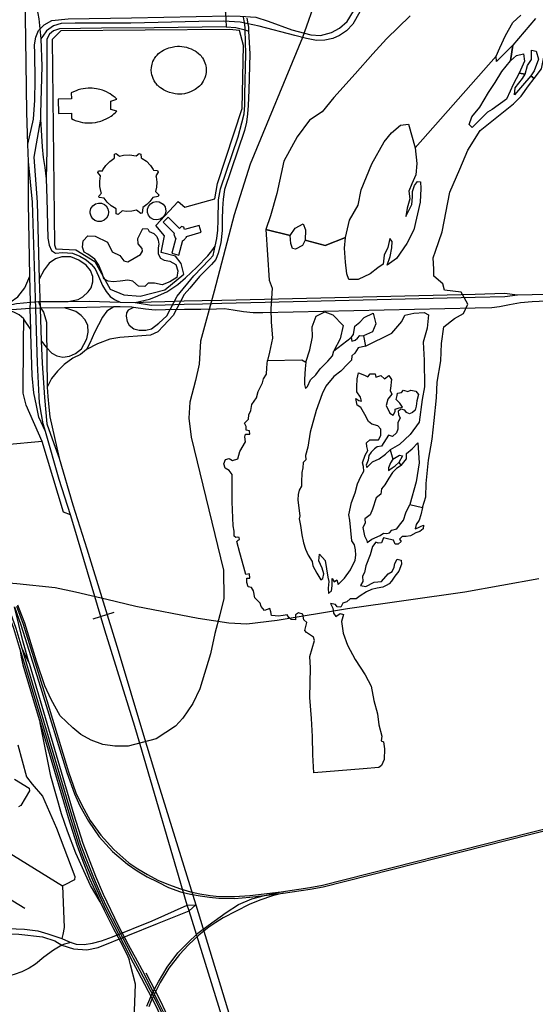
# Model space of a CAD drawing. Header units: millimetres. Extents: x 664923 to 767831, y 3118803 to 3207600.
# Tile 266 of 422: x 719609 to 721042, y 3166912 to 3169649. Entities that reach past the tile are written whole.
import ezdxf

# ---------------------------------------------------------------- set-up
doc = ezdxf.new("R2010")
doc.units = ezdxf.units.MM
for name, color, linetype in [('buildings', 5, 'Continuous'), ('parks', 8, 'Continuous'), ('railways', 4, 'Continuous'), ('roads_2', 2, 'Continuous'), ('roads_3', 3, 'Continuous'), ('water', 7, 'Continuous')]:
    doc.layers.add(name, color=color, linetype=linetype)

msp = doc.modelspace()

# ---------------------------------------------------------------- linework, layer by layer
at = {"layer": 'buildings'}
for points in [[(720091.99, 3169565.06), (720096.04, 3169562.74), (720099.04, 3169560.87), (720101.55, 3169559.12), (720104.67, 3169556.67), (720107.05, 3169554.58), (720110.12, 3169551.54), (720112.8, 3169548.5), (720115.25, 3169545.31), (720116.9, 3169542.9), (720119.44, 3169538.64), (720121.74, 3169533.96), (720123.46, 3169529.61), (720124.93, 3169524.83), (720125.84, 3169520.93), (720126.62, 3169515.84), (720126.99, 3169508.48), (720126.66, 3169502.6), (720126.06, 3169498.27), (720124.93, 3169493.13), (720123.21, 3169487.65), (720119.11, 3169478.72), (720116.05, 3169473.8), (720112.73, 3169469.4), (720108.46, 3169464.73), (720104.73, 3169461.34), (720100.18, 3169457.87), (720096.85, 3169455.71), (720091.06, 3169452.62), (720083.92, 3169448.88), (720075.83, 3169445.98), (720066.66, 3169443.71), (720059.83, 3169442.71), (720054.22, 3169442.39), (720047.56, 3169442.53), (720041.07, 3169443.18), (720033.23, 3169444.66), (720024.96, 3169447.09), (720016.24, 3169450.32), (720008.12, 3169454.63), (720004.41, 3169456.75), (720000.31, 3169459.49), (719997.7, 3169461.5), (719995.31, 3169463.54), (719992.42, 3169466.32), (719991.15, 3169467.65), (719987.78, 3169471.64), (719985.99, 3169474.05), (719984.04, 3169477), (719982.6, 3169479.43), (719979.48, 3169485.85), (719977.48, 3169491.34), (719976.17, 3169496.24), (719975.2, 3169501.78), (719974.68, 3169509.33), (719975.04, 3169516.38), (719975.69, 3169520.86), (719976.75, 3169525.64), (719977.76, 3169529.07), (719979.13, 3169532.82), (719981.32, 3169537.67), (719983.49, 3169541.62), (719986.88, 3169546.7), (719990.44, 3169551.08), (719994.83, 3169555.54), (719998.02, 3169558.29), (720003.59, 3169562.27), (720008.41, 3169565.05), (720013.88, 3169567.54), (720023.54, 3169571.1), (720032.24, 3169573.42), (720040.33, 3169574.88), (720047.11, 3169575.64), (720053.04, 3169575.74), (720059.65, 3169575.25), (720066.06, 3169574.17), (720072.75, 3169572.56), (720079.31, 3169570.53), (720085.66, 3169568.04), (720091.99, 3169565.06)], [(719878.82, 3169428.61), (719874.4, 3169432.68), (719868.85, 3169437.21), (719865.05, 3169439.98), (719860.03, 3169443.27), (719856.18, 3169445.52), (719850.52, 3169448.47), (719843.59, 3169451.52), (719838.89, 3169453.27), (719831.77, 3169455.45), (719826.68, 3169456.69), (719822.01, 3169457.6), (719815.84, 3169458.47), (719810.4, 3169458.94), (719803.46, 3169459.13), (719799.15, 3169459.03), (719791.86, 3169458.46), (719785.69, 3169457.59), (719778.58, 3169456.11), (719771.65, 3169454.19), (719765.51, 3169452.05), (719758.15, 3169448.91), (719752.21, 3169445.88), (719752.44, 3169429.11), (719715.83, 3169428.63), (719716.35, 3169388.96), (719752.66, 3169389.45), (719752.7, 3169374.24), (719757.48, 3169371.93), (719763.41, 3169369.46), (719770.05, 3169367.18), (719776.77, 3169365.34), (719783.45, 3169363.97), (719789.74, 3169363.08), (719797.71, 3169362.49), (719804.41, 3169362.46), (719810.44, 3169362.78), (719819.14, 3169363.86), (719826.16, 3169365.25), (719831.06, 3169366.53), (719834.08, 3169367.44), (719838.7, 3169369.01), (719842.86, 3169370.64), (719849.19, 3169373.52), (719852.49, 3169375.23), (719856.52, 3169377.51), (719862.85, 3169381.59), (719866.52, 3169384.26), (719870.57, 3169387.5), (719874.22, 3169390.7), (719878.65, 3169395.1), (719862.07, 3169399.91), (719861.76, 3169423.13), (719878.82, 3169428.61)], [(719886.57, 3169270.45), (719897.37, 3169273.03), (719913.61, 3169274.05), (719932.54, 3169270.99), (719940.6, 3169277.22), (719945.68, 3169275.39), (719946.33, 3169265.21), (719949.51, 3169263.89), (719961.21, 3169255.84), (719972.64, 3169244.18), (719980.12, 3169232.92), (719980.72, 3169231.33), (719991.81, 3169230.25), (719993.99, 3169225.93), (719986.83, 3169215.18), (719987.81, 3169212.6), (719989.7, 3169198.14), (719988.97, 3169184.15), (719986.21, 3169171.9), (719995.3, 3169162.45), (719994.04, 3169158.18), (719978.68, 3169155.02), (719970.88, 3169144.12), (719961.98, 3169135.23), (719950.98, 3169127.49), (719949.25, 3169111.75), (719945.21, 3169110.27), (719933.59, 3169119.74), (719920.9, 3169117), (719905.66, 3169116.44), (719893.38, 3169118.14), (719882.7, 3169107.76), (719877.26, 3169109.71), (719876.66, 3169123.81), (719862.85, 3169132.08), (719851.94, 3169141.92), (719843.25, 3169153.27), (719830.14, 3169154.68), (719829.1, 3169159.21), (719836.36, 3169167.48), (719835.62, 3169169.01), (719831.69, 3169185.83), (719831.33, 3169200.82), (719833.7, 3169215.13), (719826.17, 3169224.8), (719828.33, 3169229.6), (719839.31, 3169229.53), (719840.21, 3169231.86), (719848.17, 3169244.07), (719859.05, 3169255.3), (719870.68, 3169263.48), (719872.45, 3169264.25), (719872.7, 3169275.5), (719877.2, 3169277.49), (719886.57, 3169270.45)], [(719827.47, 3169139.45), (719836.41, 3169138.89), (719844.6, 3169135.32), (719849.16, 3169131.48), (719854.05, 3169124.01), (719856.07, 3169115.34), (719854.71, 3169105.63), (719850.36, 3169097.84), (719843.61, 3169091.99), (719835.25, 3169088.8), (719826.3, 3169088.64), (719817.83, 3169091.54), (719812.4, 3169095.54), (719807.15, 3169102.76), (719804.69, 3169111.32), (719804.64, 3169116.08), (719806.93, 3169124.7), (719812.02, 3169132.01), (719819.33, 3169137.16), (719827.47, 3169139.45)], [(719987.7, 3169143.82), (719996.57, 3169142.85), (720007.67, 3169136.24), (720012.73, 3169128.93), (720015.01, 3169117.07), (720013.04, 3169108.41), (720007.08, 3169099.83), (719999.65, 3169094.91), (719989.94, 3169092.76), (719981.12, 3169094.11), (719972.53, 3169099), (719966.9, 3169105.89), (719964.07, 3169113.73), (719964.02, 3169122.61), (719966.7, 3169130.37), (719972.2, 3169137.34), (719979.78, 3169142.03), (719987.7, 3169143.82)], [(720072.31, 3169046.42), (720113.17, 3169058.35), (720107.45, 3169077.71), (720066.59, 3169065.78), (720064.65, 3169072.36), (720058.08, 3169074.08), (720053.22, 3169069.14), (720021.02, 3169100.83), (720007.2, 3169086.92), (720039.44, 3169055.19), (720037.29, 3169053), (720040.6, 3169042.54), (720042.97, 3169041.89), (720031.33, 3169000.58), (720050.76, 3168995.17), (720062.4, 3169036.5), (720064.4, 3169035.94), (720072.85, 3169044.55), (720072.31, 3169046.42)]]:
    msp.add_lwpolyline(points, close=True, dxfattribs=at)
msp.add_lwpolyline([(719594.84, 3167537.82), (719635.23, 3167513.54), (719636.01, 3167505.4), (719612.34, 3167465.25), (719605.8, 3167461.57)], dxfattribs=at)
at = {"layer": 'parks'}
for points in [[(719723.22, 3169618.79), (719699.09, 3169594.41), (719705.46, 3169023.07), (719708.94, 3169012.26), (719764.73, 3169010.05), (719817.27, 3168977.32), (719860.27, 3168899.84), (719898.27, 3168884.78), (719943.71, 3168880.74), (720012.25, 3168898.34), (720064.94, 3168941.64), (720057.89, 3168971.65), (720041.76, 3168992.41), (720001.64, 3169002.6), (720011.68, 3169048.82), (719987.03, 3169077.55), (720049.51, 3169143.95), (720067.58, 3169127.85), (720151.22, 3169151.46), (720158.63, 3169193.64), (720226.85, 3169402.09), (720230.65, 3169577.24), (720219.48, 3169619.44), (720191.82, 3169622.45), (719723.22, 3169618.79)], [(720091.99, 3169565.06), (720096.04, 3169562.74), (720099.04, 3169560.87), (720101.55, 3169559.12), (720104.67, 3169556.67), (720107.05, 3169554.58), (720110.12, 3169551.54), (720112.8, 3169548.5), (720115.25, 3169545.31), (720116.9, 3169542.9), (720119.44, 3169538.64), (720121.74, 3169533.96), (720123.46, 3169529.61), (720124.93, 3169524.83), (720125.84, 3169520.93), (720126.62, 3169515.84), (720126.99, 3169508.48), (720126.66, 3169502.6), (720126.06, 3169498.27), (720124.93, 3169493.13), (720123.21, 3169487.65), (720119.11, 3169478.72), (720116.05, 3169473.8), (720112.73, 3169469.4), (720108.46, 3169464.73), (720104.73, 3169461.34), (720100.18, 3169457.87), (720096.85, 3169455.71), (720091.06, 3169452.62), (720083.92, 3169448.88), (720075.83, 3169445.98), (720066.66, 3169443.71), (720059.83, 3169442.71), (720054.22, 3169442.39), (720047.56, 3169442.53), (720041.07, 3169443.18), (720033.23, 3169444.66), (720024.96, 3169447.09), (720016.24, 3169450.32), (720008.12, 3169454.63), (720004.41, 3169456.75), (720000.31, 3169459.49), (719997.7, 3169461.5), (719995.31, 3169463.54), (719992.42, 3169466.32), (719991.15, 3169467.65), (719987.78, 3169471.64), (719985.99, 3169474.05), (719984.04, 3169477), (719982.6, 3169479.43), (719979.48, 3169485.85), (719977.48, 3169491.34), (719976.17, 3169496.24), (719975.2, 3169501.78), (719974.68, 3169509.33), (719975.04, 3169516.38), (719975.69, 3169520.86), (719976.75, 3169525.64), (719977.76, 3169529.07), (719979.13, 3169532.82), (719981.32, 3169537.67), (719983.49, 3169541.62), (719986.88, 3169546.7), (719990.44, 3169551.08), (719994.83, 3169555.54), (719998.02, 3169558.29), (720003.59, 3169562.27), (720008.41, 3169565.05), (720013.88, 3169567.54), (720023.54, 3169571.1), (720032.24, 3169573.42), (720040.33, 3169574.88), (720047.11, 3169575.64), (720053.04, 3169575.74), (720059.65, 3169575.25), (720066.06, 3169574.17), (720072.75, 3169572.56), (720079.31, 3169570.53), (720085.66, 3169568.04), (720091.99, 3169565.06)], [(719878.82, 3169428.61), (719874.4, 3169432.68), (719868.85, 3169437.21), (719865.05, 3169439.98), (719860.03, 3169443.27), (719856.18, 3169445.52), (719850.52, 3169448.47), (719843.59, 3169451.52), (719838.89, 3169453.27), (719831.77, 3169455.45), (719826.68, 3169456.69), (719822.01, 3169457.6), (719815.84, 3169458.47), (719810.4, 3169458.94), (719803.46, 3169459.13), (719799.15, 3169459.03), (719791.86, 3169458.46), (719785.69, 3169457.59), (719778.58, 3169456.11), (719771.65, 3169454.19), (719765.51, 3169452.05), (719758.15, 3169448.91), (719752.21, 3169445.88), (719752.44, 3169429.11), (719715.83, 3169428.63), (719716.35, 3169388.96), (719752.66, 3169389.45), (719752.7, 3169374.24), (719757.48, 3169371.93), (719763.41, 3169369.46), (719770.05, 3169367.18), (719776.77, 3169365.34), (719783.45, 3169363.97), (719789.74, 3169363.08), (719797.71, 3169362.49), (719804.41, 3169362.46), (719810.44, 3169362.78), (719819.14, 3169363.86), (719826.16, 3169365.25), (719831.06, 3169366.53), (719834.08, 3169367.44), (719838.7, 3169369.01), (719842.86, 3169370.64), (719849.19, 3169373.52), (719852.49, 3169375.23), (719856.52, 3169377.51), (719862.85, 3169381.59), (719866.52, 3169384.26), (719870.57, 3169387.5), (719874.22, 3169390.7), (719878.65, 3169395.1), (719862.07, 3169399.91), (719861.76, 3169423.13), (719878.82, 3169428.61)], [(719886.57, 3169270.45), (719897.37, 3169273.03), (719913.61, 3169274.05), (719932.54, 3169270.99), (719940.6, 3169277.22), (719945.68, 3169275.39), (719946.33, 3169265.21), (719949.51, 3169263.89), (719961.21, 3169255.84), (719972.64, 3169244.18), (719980.12, 3169232.92), (719980.72, 3169231.33), (719991.81, 3169230.25), (719993.99, 3169225.93), (719986.83, 3169215.18), (719987.81, 3169212.6), (719989.7, 3169198.14), (719988.97, 3169184.15), (719986.21, 3169171.9), (719995.3, 3169162.45), (719994.04, 3169158.18), (719978.68, 3169155.02), (719970.88, 3169144.12), (719961.98, 3169135.23), (719950.98, 3169127.49), (719949.25, 3169111.75), (719945.21, 3169110.27), (719933.59, 3169119.74), (719920.9, 3169117), (719905.66, 3169116.44), (719893.38, 3169118.14), (719882.7, 3169107.76), (719877.26, 3169109.71), (719876.66, 3169123.81), (719862.85, 3169132.08), (719851.94, 3169141.92), (719843.25, 3169153.27), (719830.14, 3169154.68), (719829.1, 3169159.21), (719836.36, 3169167.48), (719835.62, 3169169.01), (719831.69, 3169185.83), (719831.33, 3169200.82), (719833.7, 3169215.13), (719826.17, 3169224.8), (719828.33, 3169229.6), (719839.31, 3169229.53), (719840.21, 3169231.86), (719848.17, 3169244.07), (719859.05, 3169255.3), (719870.68, 3169263.48), (719872.45, 3169264.25), (719872.7, 3169275.5), (719877.2, 3169277.49), (719886.57, 3169270.45)]]:
    msp.add_lwpolyline(points, close=True, dxfattribs=at)
at = {"layer": 'railways'}
for points in [[(720489.35, 3170097.57), (720443.78, 3169771.55), (720434.18, 3169714.17), (720394.45, 3169599.86), (720249.18, 3169247.77), (720205.24, 3169107.1), (720148.99, 3168895.07), (720111.46, 3168755.31), (720107.83, 3168692.11), (720097.44, 3168646.37), (720081.71, 3168586.14), (720078.54, 3168541.32), (720085.15, 3168488.7), (720174.86, 3168118.77), (720176.34, 3168040.48), (720164.62, 3167995.05), (720151.23, 3167943.13)], [(721027.57, 3167389.99), (721586.85, 3167530.04), (721668.15, 3167552), (721802.08, 3167586.2), (721946.36, 3167631.53), (722020.72, 3167660.53), (722094.29, 3167692.51), (722180.9, 3167735.54), (722291.71, 3167801.03), (722387.45, 3167865.93), (722475.47, 3167934.93), (722645.88, 3168089.66), (723213.47, 3168610.3), (723561.67, 3168932.26), (723835.26, 3169187), (724164.19, 3169488.11)], [(721029.02, 3167385.09), (721669.47, 3167546.08), (721803.49, 3167580.57), (721947.92, 3167626.28), (722023.13, 3167655.05), (722096.91, 3167687.02), (722183.28, 3167731.29), (722294.22, 3167796.63), (722389.99, 3167862.06), (722478.66, 3167931.58), (722649.73, 3168085.95), (723216.02, 3168607.72), (723836.76, 3169183.46), (724166.5, 3169485.97)], [(719609.74, 3167901.41), (719593.01, 3167956.99), (719573.12, 3168011.26), (719547.41, 3168072.94), (719521.05, 3168126.99), (719472.09, 3168211.88), (719425.01, 3168280.98), (719377.07, 3168340.6), (719326.87, 3168398.07), (719290.9, 3168433.66), (719254.53, 3168469.25), (719192.17, 3168520.77), (719137.14, 3168556.68), (719098.29, 3168580.75)], [(719101.04, 3168585.1), (719139.99, 3168560.93), (719194.9, 3168524.6), (719259.08, 3168472.2), (719294.76, 3168437.08), (719331.64, 3168400.65), (719381.86, 3168345.65), (719429.33, 3168283.32), (719475.63, 3168215.08), (719526.1, 3168129.09), (719553.11, 3168074.89), (719578.77, 3168012.63), (719598.39, 3167958.27), (719614.62, 3167902.42), (719624.67, 3167880.44), (719635.17, 3167860.84), (719759.41, 3167439.03), (719784.14, 3167360.59), (719799.24, 3167321.25), (719819.71, 3167268.68), (719840.92, 3167218.9), (719882.95, 3167131.81)], [(718778.34, 3168548.8), (718928.51, 3168529.22), (718965.1, 3168525.26), (718999.25, 3168515.03), (719045.75, 3168498.15), (719112.73, 3168452.42), (719237.9, 3168325.3), (719345.99, 3168214.56), (719416.55, 3168145.92), (719472.81, 3168112.53), (719518.21, 3168094.88), (719557.88, 3168086.11), (719600.68, 3168081.79), (719707.76, 3168071.31), (719764, 3168059.29), (719851.19, 3168038.27), (719931.68, 3168019.45), (720104.85, 3167985.42), (720190.11, 3167972.45), (720239.83, 3167970.31), (720324.38, 3167979.86), (720519.63, 3168012.53), (720845.39, 3168059.16), (721051.43, 3168095.62)], [(719594.11, 3168017.72), (719612.25, 3167967.26), (719666.52, 3167793.88), (719740.09, 3167556.86), (719760.88, 3167497.11), (719776.37, 3167463.76), (719799.96, 3167421.49), (719829.96, 3167378.32), (719866.94, 3167337.63), (719908.15, 3167302.02), (719935.4, 3167283.64), (719962.88, 3167267.22), (719991.43, 3167252.92), (720022.1, 3167236.82)], [(719635.17, 3167860.84), (719617.22, 3167923.1), (719594.11, 3168017.72)], [(719599.61, 3168019.04), (719618.31, 3167968.77), (719684.3, 3167756.63), (719744.62, 3167558.61), (719764.91, 3167499.82), (719781.9, 3167465.95), (719804.44, 3167423.5), (719834.66, 3167382.54), (719870.8, 3167342.35), (719912.25, 3167306.06), (719936.91, 3167289.3), (719963.61, 3167273), (719992.39, 3167257.61), (720022.79, 3167245.58)], [(720151.23, 3167943.13), (720139.34, 3167886.47), (720109.03, 3167789.02), (720090.13, 3167748.57), (720062.6, 3167707.49), (720042.1, 3167685.44), (719988.26, 3167650.06), (719910.34, 3167630.26), (719873.13, 3167629.56), (719840.01, 3167635.05), (719807.57, 3167646.28), (719778.97, 3167662.06), (719756.26, 3167680.82), (719721.46, 3167714.53), (719696.44, 3167759.5), (719678.83, 3167798.1), (719656.06, 3167866.4), (719622.99, 3167971.54), (719603.62, 3168021.96)], [(719872.92, 3167128.13), (719848.08, 3167175.87), (719830.32, 3167214.43), (719809.01, 3167263.67), (719787.36, 3167317.91), (719773.2, 3167356.77), (719748.84, 3167434.13), (719622.98, 3167857.33), (719609.74, 3167901.41)], [(719609.74, 3167901.41), (719612.74, 3167877.59), (719617.7, 3167855.97), (719665.59, 3167694.54), (719730.28, 3167476.44), (719743.57, 3167431.67), (719767.48, 3167355.7), (719781.31, 3167317.55), (719803.34, 3167262.41), (719825.64, 3167212.5), (719832.84, 3167196.91), (719843.22, 3167174.43), (719867.9, 3167126.29)], [(719614.62, 3167902.42), (719628.27, 3167858.71), (719754.13, 3167436.58), (719777.91, 3167357.44), (719793.03, 3167318.95), (719813.83, 3167265.36), (719834.83, 3167216.83), (719852.96, 3167177.5), (719877.93, 3167129.97)], [(719832.84, 3167196.91), (719805.79, 3167242.88), (719764.76, 3167332.11), (719741.31, 3167393.53), (719725.52, 3167442.3), (719695.82, 3167546.72), (719680.28, 3167621.1), (719665.59, 3167694.54)], [(720450.41, 3167243.6), (721027.57, 3167389.99)], [(720451.75, 3167238.6), (721029.02, 3167385.09)], [(720022.1, 3167236.82), (720056.19, 3167225.39), (720083.32, 3167218.77), (720110.79, 3167214.35)], [(720022.79, 3167245.58), (720056.17, 3167233.75), (720083.19, 3167225.19), (720109.57, 3167219.89)], [(720109.57, 3167219.89), (720138.29, 3167214.72), (720163.42, 3167212.52), (720205.62, 3167212.28), (720248.41, 3167214.55), (720335.45, 3167225.39), (720414.82, 3167237.35), (720450.41, 3167243.6)], [(720110.79, 3167214.35), (720136.56, 3167210.49), (720162.53, 3167207.38), (720205.92, 3167207), (720248.64, 3167210.21), (720289.18, 3167215.03), (720340.63, 3167220.93), (720415.58, 3167232.29), (720451.75, 3167238.6)], [(720132.52, 3167131.71), (720182.98, 3167168.08), (720217.2, 3167189.74), (720254.34, 3167205.57), (720289.18, 3167215.03), (720335.45, 3167225.39)], [(720340.63, 3167220.93), (720310.94, 3167213.78), (720275.92, 3167202.03), (720246.31, 3167190.08), (720210.51, 3167171.72), (720174.11, 3167152.45), (720153.86, 3167139.78), (720134.82, 3167126.83)], [(719867.9, 3167126.29), (719895.75, 3167073.93)], [(719900.5, 3167075.6), (719872.92, 3167128.13)], [(719877.93, 3167129.97), (719905.26, 3167077.28)], [(719882.95, 3167131.81), (719910.01, 3167078.95)], [(720074.22, 3167081.34), (720103.72, 3167109.76), (720132.52, 3167131.71)], [(720134.82, 3167126.83), (720106.88, 3167104.95), (720077.5, 3167078.11)], [(719895.75, 3167073.93), (719909.72, 3167044.99)], [(719915.08, 3167046.74), (719900.5, 3167075.6)], [(719905.26, 3167077.28), (719920.44, 3167048.48)], [(719910.01, 3167078.95), (719925.81, 3167050.23)], [(719984.34, 3166956.33), (719994.29, 3166974.5), (720018.51, 3167015.84), (720048.6, 3167055.08), (720074.22, 3167081.34)], [(720077.5, 3167078.11), (720052.75, 3167050.79), (720023.19, 3167013.22), (719999.06, 3166973.44), (719987.81, 3166951.13)], [(719909.72, 3167044.99), (719913.13, 3167036.85)], [(719926.56, 3166869.64), (719930.58, 3166968.29), (719917.25, 3167021.72), (719913.13, 3167036.85)], [(719918.64, 3167038.99), (719915.08, 3167046.74)], [(720009.11, 3166862.27), (719984.9, 3166912.63), (719937.68, 3167002.89), (719918.64, 3167038.99)], [(719920.44, 3167048.48), (719924.14, 3167041.13)], [(719924.14, 3167041.13), (719942.83, 3167006.19), (719990.34, 3166916.32), (720014.82, 3166864.52)], [(719925.81, 3167050.23), (719929.64, 3167043.28)], [(719929.64, 3167043.28), (719948.16, 3167009.58), (719993.68, 3166919.67), (720019.24, 3166867.2)], [(719959.81, 3167000.02), (720000.28, 3166920.98), (720024.11, 3166869.61)], [(719970.33, 3166926.96), (719975.91, 3166940.95), (719984.34, 3166956.33)], [(719987.81, 3166951.13), (719979.47, 3166934.56), (719974.34, 3166921.99)], [(719962.38, 3166907.08), (719970.33, 3166926.96)], [(719974.34, 3166921.99), (719967.54, 3166905.31)]]:
    msp.add_lwpolyline(points, dxfattribs=at)
at = {"layer": 'roads_2'}
for points in [[(719434.29, 3171365.62), (719440.95, 3171350.79), (719445.75, 3171338.04), (719495.19, 3171231.56), (719517.79, 3171168.86), (719613.13, 3170878.57), (719630.66, 3170814.24), (719638.27, 3170783.21), (719640.42, 3170754.75), (719641.26, 3170717.33), (719639.16, 3170304.85), (719638.72, 3170246.95), (719640.02, 3170115.77), (719639.8, 3170063.87), (719635.9, 3169936.42), (719655.66, 3169879.83), (719662.49, 3169853.44), (719664.01, 3169827.82), (719655.51, 3169743.69), (719656.73, 3169681.02), (719661.92, 3169651.34), (719667.78, 3169596.53)], [(719631.75, 3169303.76), (719629.23, 3169390.94), (719626.84, 3169528.99), (719621.98, 3169850.31)], [(719651.78, 3169481), (719650.99, 3169556.31), (719650.37, 3169579.82), (719653.36, 3169600.73), (719660.83, 3169619.11), (719676.57, 3169634.8), (719697.97, 3169647.52), (719743.56, 3169651.67), (719919.64, 3169654.62), (720188.69, 3169660.06), (720221.29, 3169658.93), (720264.66, 3169656.33), (720299.5, 3169645.6), (720364.88, 3169621.41), (720417.83, 3169607.4), (720444.66, 3169605.58), (720475.23, 3169613.88), (720497.93, 3169625.57), (720518.63, 3169643.99), (720536.42, 3169673.41), (720554.88, 3169731.35)], [(720572.2, 3169725.52), (720554.17, 3169671.51), (720534.76, 3169637.37), (720517.37, 3169618.26), (720497.13, 3169605.19), (720479.34, 3169596.65), (720456.72, 3169592.37), (720433.8, 3169591.16), (720405.65, 3169596.72), (720373.11, 3169605.45), (720274.14, 3169631.64), (720221.68, 3169642.79), (720175.4, 3169645.24), (720107.13, 3169644.19), (719918.1, 3169639.92)], [(720161.73, 3169684.49), (720172.75, 3169680.08), (720180.87, 3169670.15), (720182.73, 3169629.92), (719982.53, 3169626.96), (719836.2, 3169625.83), (719719.43, 3169623.64), (719703.11, 3169618.7), (719691.53, 3169609.24), (719684.42, 3169594.95), (719684.33, 3169410.43), (719684.72, 3169287.43), (719682.03, 3169207.15)], [(719918.1, 3169639.92), (719763.19, 3169639.36), (719723.71, 3169638.85), (719702.97, 3169632.72), (719683.67, 3169618.7), (719673, 3169603.71), (719667.78, 3169596.53)], [(720182.73, 3169629.92), (720209.46, 3169628), (720235.33, 3169621), (720244.87, 3169617.12)], [(719667.78, 3169596.53), (719670.29, 3169520), (719666.79, 3169388.77), (719666.48, 3169372.78), (719647.99, 3169266.97), (719657.05, 3169142.12)], [(719631.75, 3169303.76), (719647.67, 3169372.73), (719651.04, 3169425.5), (719651.78, 3169481)], [(719644.1, 3169141.99), (719633.42, 3169255.33), (719631.75, 3169303.76)], [(719663.11, 3168602.29), (719658.54, 3168694.79), (719652.66, 3168875.59), (719644.1, 3169141.99)], [(719657.05, 3169142.12), (719663.31, 3168927.98), (719664.82, 3168876.36), (719668.85, 3168756.73), (719670.94, 3168694.41), (719677.51, 3168598.79)], [(720758.1, 3164949.93), (720743.64, 3164995.52), (720691.59, 3165159.57), (720642.42, 3165272.8), (720467.37, 3165844.45), (720457.11, 3165925.48), (720355.63, 3166270.92), (720162.27, 3166906.08), (720079.52, 3167172.52), (720074.19, 3167188.38), (719944.02, 3167634.16), (719929.01, 3167684.51), (719845.76, 3167952.29), (719759.08, 3168242.88), (719749.79, 3168272.67), (719719.01, 3168371.34), (719680.62, 3168504.44), (719674.36, 3168526.11), (719669.51, 3168551.84), (719664, 3168584.34), (719663.11, 3168602.29)], [(719677.51, 3168598.79), (719684.03, 3168525.66), (719704.1, 3168471.28), (719718.62, 3168430.56), (719756.94, 3168301.03), (719795.2, 3168178.59), (719882.7, 3167895.64), (719952.52, 3167660.14), (719990.08, 3167538), (720097.95, 3167188.9), (720205.67, 3166836.14), (720386.69, 3166237.78), (720443.97, 3166053.42), (720465.9, 3165961.84)], [(719604.22, 3167634.08), (719628.3, 3167545.12), (719643.84, 3167523.89), (719672.05, 3167491.05), (719711.05, 3167402.45), (719762.27, 3167267.25), (719761.37, 3167258.08), (719734.57, 3167244.66), (719728.14, 3167241.31), (719732.48, 3167125.68), (719729.05, 3167106.78), (719726.09, 3167095.42)]]:
    msp.add_lwpolyline(points, dxfattribs=at)
at = {"layer": 'roads_3'}
for points in [[(719925.07, 3168849.61), (719910.54, 3168842.35), (719905.42, 3168834.39), (719904.66, 3168825.54), (719907.52, 3168810.21), (719913.53, 3168800.64), (719925.66, 3168790.26), (719940.87, 3168786.76), (719959.3, 3168786.64), (719975.15, 3168790.12), (719995.79, 3168805.33), (720017.8, 3168826.58), (720046.68, 3168881.25), (720093.14, 3168937.67), (720135.95, 3168982.75), (720146.88, 3168993.76), (720152.05, 3169019.8), (720156.84, 3169041.41), (720159.37, 3169064.38), (720159.99, 3169092), (720161.76, 3169148.95), (720166.43, 3169178.74), (720215.56, 3169323.28), (720226.3, 3169362.98), (720232.57, 3169387.36), (720234.21, 3169411.65), (720234.91, 3169441.79), (720236.84, 3169554.29), (720235.33, 3169621), (720235.17, 3169627.94), (720233.14, 3169641.52), (720230.97, 3169655.92)], [(720240.4, 3169653.5), (720242.76, 3169638.09), (720244.24, 3169628.35), (720244.87, 3169617.12), (720248.34, 3169554.15), (720245.62, 3169453.28), (720243.47, 3169411), (720241.81, 3169387.54), (720238.87, 3169364.89), (720233.44, 3169340.95), (720177.97, 3169177.32), (720174.21, 3169150.08), (720172.39, 3169124.2), (720171.64, 3169094.39), (720171.89, 3169063.63), (720167.6, 3169029.18), (720160.24, 3169000.57), (720153.67, 3168982.77), (720141.43, 3168968.79), (720108.83, 3168935.44), (720081.48, 3168902.85), (720066, 3168885.87), (720035.2, 3168827.01), (720008.43, 3168798.04), (719992.95, 3168781.38), (719972.73, 3168772.17), (719959.91, 3168771.27), (719886.96, 3168765.96), (719859.09, 3168761.19), (719825.45, 3168748.12), (719794.6, 3168732.16)], [(719666.48, 3169372.78), (719671.27, 3169295.81), (719674.47, 3169266.38), (719678.42, 3169238.06), (719682.03, 3169207.15), (719684.35, 3169152.55), (719686.86, 3169042.01), (719690.69, 3169022.3), (719697.03, 3169007.35), (719707.98, 3169000.67), (719728.28, 3169001.91), (719755.54, 3169000.71), (719776.47, 3168992.07), (719793.96, 3168982.06), (719807.18, 3168969.41), (719818.22, 3168956.71), (719827.7, 3168936.23), (719838.57, 3168910.18), (719848.82, 3168894.03), (719860.32, 3168880.05), (719872.59, 3168871.67), (719887.71, 3168864.58)], [(719639.41, 3168864.39), (719636.77, 3168936.14), (719633.32, 3169139.58), (719633.42, 3169255.33)], [(719929.88, 3168862.85), (719969.19, 3168872.91), (719985.85, 3168878.79), (720018.16, 3168892.82), (720048.37, 3168913.35), (720069.41, 3168931.76), (720101.11, 3168961.16), (720131.43, 3168993.15), (720142.69, 3169006.46), (720152.05, 3169019.8)], [(719805.77, 3168952.17), (719793.37, 3168967.43), (719773.65, 3168981.25), (719751.42, 3168990.3), (719725.9, 3168989.82), (719708.28, 3168984.33), (719690.77, 3168972.38), (719677.27, 3168954.49), (719663.31, 3168927.98)], [(719743.74, 3168865.72), (719771.82, 3168871.5), (719784.22, 3168879.05), (719799.09, 3168893.1), (719807.97, 3168904.45), (719812.41, 3168920.89), (719812.57, 3168935.51), (719805.77, 3168952.17)], [(719562.11, 3168852.52), (719582.49, 3168863.8), (719603.83, 3168878.84), (719623.53, 3168903.68), (719636.77, 3168936.14)], [(720874.34, 3168886.81), (720956.04, 3168888.75), (720992.44, 3168884.52)], [(720874.5, 3168878.01), (720956.69, 3168880), (720992.44, 3168884.52), (721603.54, 3168898.23), (721734.69, 3168901.17), (721960.51, 3168906.61), (722011.72, 3168907.03)], [(719110.95, 3168802.12), (719129.23, 3168811.54), (719303.99, 3168836.37), (719510.46, 3168847.72), (719562.11, 3168852.52), (719600.51, 3168860.39), (719639.41, 3168864.39), (719661.35, 3168866.32)], [(719661.35, 3168866.32), (719667.55, 3168847.25), (719637.73, 3168846.98), (719600.22, 3168843.93), (719573.82, 3168841.6), (719509.83, 3168835.93), (719465.65, 3168831.55), (719308.48, 3168819.28), (719130.6, 3168793.05), (719112.06, 3168784.88)], [(719680.62, 3168504.44), (719661.76, 3168544.81), (719655.26, 3168577.05), (719648.02, 3168612.37), (719643.31, 3168660.48), (719639.74, 3168777.1), (719640.14, 3168788.09), (719637.73, 3168846.98), (719639.41, 3168864.39)], [(719661.35, 3168866.32), (719743.74, 3168865.72), (719802.26, 3168866.71), (719887.71, 3168864.58), (719929.88, 3168862.85), (719975.55, 3168856.28), (720012.93, 3168857.17)], [(719929.88, 3168862.85), (719974.13, 3168865.4), (720012.5, 3168866.31)], [(720012.5, 3168866.31), (720066.3, 3168867.59)], [(720066.3, 3168867.59), (720116.07, 3168868.77)], [(720116.07, 3168868.77), (720170.21, 3168870.06)], [(720116.57, 3168859.69), (720170.37, 3168860.99)], [(720170.21, 3168870.06), (720289.57, 3168872.9)], [(720170.37, 3168860.99), (720290.75, 3168863.89)], [(720289.57, 3168872.9), (720874.34, 3168886.81)], [(720290.75, 3168863.89), (720874.5, 3168878.01)], [(722023.88, 3168881.84), (721991.96, 3168881.59), (721858.04, 3168886.35), (721735.64, 3168882.98), (721071.98, 3168866.76), (721033.25, 3168865.2), (721000.64, 3168862.38), (720970.02, 3168856.84), (720942.16, 3168851.36), (720920.92, 3168848.82), (720874.8, 3168847.81)], [(719640.14, 3168788.09), (719620.1, 3168817.22), (719620.53, 3168817.5), (719607.03, 3168829.08), (719592.79, 3168835.98), (719573.82, 3168841.6)], [(720013.61, 3168842.67), (719985.26, 3168842.24), (719958.92, 3168844.49), (719925.07, 3168849.61), (719920.41, 3168850.31), (719887.87, 3168851.07), (719870.92, 3168850.82), (719795.5, 3168849.68), (719733.72, 3168848.34), (719667.55, 3168847.25), (719675.47, 3168836.76), (719679.24, 3168824.39), (719683.21, 3168808.79), (719683.12, 3168792.93), (719683.12, 3168792.52), (719683.12, 3168792.93), (719685.7, 3168627.81)], [(719870.92, 3168850.82), (719851.06, 3168839.25), (719838.92, 3168822.16), (719816.89, 3168779.4), (719803.61, 3168749.89), (719794.6, 3168732.16), (719777.55, 3168718.77), (719756.46, 3168708.4), (719732.7, 3168690.94), (719713.53, 3168672.02), (719697.39, 3168652.05), (719685.7, 3168627.81), (719687.32, 3168602.08), (719689.62, 3168571.85), (719692.9, 3168545.74), (719718.62, 3168430.56)], [(719798.03, 3168799.91), (719789.98, 3168815.73), (719779.51, 3168827.37), (719764.65, 3168838.11), (719750.99, 3168843.09), (719733.72, 3168848.34)], [(720012.93, 3168857.17), (720066.34, 3168858.48)], [(720066.42, 3168843.49), (720013.61, 3168842.67)], [(720066.34, 3168858.48), (720116.57, 3168859.69)], [(720112.16, 3168844.2), (720066.42, 3168843.49)], [(720155.54, 3168844.86), (720112.16, 3168844.2)], [(720284.57, 3168834.91), (720257.18, 3168834.31), (720230.83, 3168837.25), (720202.02, 3168841.88), (720177.74, 3168845.21), (720155.54, 3168844.86)], [(720874.8, 3168847.81), (720284.57, 3168834.91)], [(719671.81, 3168476.69), (719570.62, 3168467.72), (719500.15, 3168470.86), (719465.65, 3168831.55)], [(719749.79, 3168272.67), (719730.66, 3168280.25), (719671.81, 3168476.69), (719626.97, 3168577.8), (719619.03, 3168611.38), (719619.92, 3168752.85), (719620.1, 3168817.22)], [(719668.85, 3168756.73), (719682.63, 3168738.8), (719698.45, 3168722.03), (719712.16, 3168714.58), (719728.82, 3168711.59), (719747.61, 3168713.86), (719764.07, 3168721.61), (719780.43, 3168734.59), (719787.41, 3168746.28), (719795.14, 3168762.13), (719798.93, 3168781.2), (719798.03, 3168799.91)], [(719870.93, 3168001.34), (719811.98, 3167983.43)], [(719559.53, 3167428), (719454.34, 3167491.39), (719445.17, 3167496.9), (719335.27, 3167559.42), (719288.94, 3167548.86), (719275.23, 3167526.63), (719267.28, 3167513.75), (719238.18, 3167466.55), (719208.29, 3167418.1), (719177.11, 3167367.55), (719482.44, 3167183.29), (719517.35, 3167243.37), (719572.57, 3167338.38), (719728.14, 3167241.31)], [(719517.35, 3167243.37), (719623.54, 3167179.57)], [(719018.6, 3167129.16), (719037.09, 3167131.07), (719277.72, 3167121.47), (719426.88, 3167114.77), (719606.99, 3167107.03), (719671.94, 3167099.76), (719706.56, 3167088.88), (719726.42, 3167076.46), (719758.23, 3167066.77), (719795.32, 3167064.12), (719826.64, 3167069.92), (719992.25, 3167136.69), (720079.52, 3167172.52), (720097.95, 3167188.9)], [(719018.72, 3167143.94), (719037.21, 3167144.07), (719261.12, 3167135.45), (719599.01, 3167122.43), (719622.3, 3167121.54), (719659.28, 3167116.35), (719687.08, 3167108.7), (719726.09, 3167095.42), (719744.72, 3167086.62), (719751.98, 3167084.25), (719765.95, 3167079.68), (719787.89, 3167079.03), (719811.34, 3167082.25), (719835.83, 3167088.45), (719866.57, 3167099.72), (719976.75, 3167144.42), (720074.19, 3167188.38), (720097.95, 3167188.9)], [(719751.98, 3167084.25), (719733.5, 3167079.69), (719726.42, 3167076.46), (719721.53, 3167074.24), (719702.48, 3167062.92), (719676.45, 3167043.64), (719652.54, 3167024.29), (719635.71, 3167013.1), (719614.91, 3167002.8), (719593.54, 3166995.08), (719567.44, 3166987.81), (719546.03, 3166981.66), (719529.79, 3166979.79), (719508.29, 3166979.39), (719477.75, 3166984.56), (719461.92, 3166988.96), (719440.63, 3167000.54), (719414.32, 3167015.69), (719388.42, 3167035.07), (719357.19, 3167059.05), (719324.19, 3167084.53), (719285.84, 3167114.62), (719277.72, 3167121.47), (719261.12, 3167135.45)]]:
    msp.add_lwpolyline(points, dxfattribs=at)
at = {"layer": 'water'}
for points in [[(720694.1, 3169660.47), (720628.2, 3169595.75), (720590.03, 3169554.63), (720541.37, 3169498.47), (720482.11, 3169433.06), (720449.72, 3169392.87), (720414.52, 3169369.95), (720379.75, 3169323.95), (720342.9, 3169256.48), (720323.05, 3169166.24), (720306, 3169104.09), (720292.63, 3169065.9), (720292.63, 3169065.9), (720360.06, 3169049.87), (720374.59, 3169069.93), (720396.75, 3169081.89), (720402.86, 3169065.51), (720401.74, 3169036.64), (720457.64, 3169021.23), (720514.31, 3169043.71), (720524.99, 3169092.55), (720549.09, 3169133.41), (720557.39, 3169176.43), (720587.52, 3169248.73), (720621.17, 3169309.55), (720642.25, 3169334.68), (720666.71, 3169355.75), (720689.03, 3169358.65), (720707.67, 3169293.04), (720933.23, 3169547.93), (720942.73, 3169571.19), (720958.66, 3169605.29), (720979.53, 3169641.14), (721001.5, 3169662.16)], [(721042.28, 3169653.04), (720979.05, 3169578.47), (720972.43, 3169534.66), (720989.54, 3169549.82), (721008.52, 3169554.3), (721011.4, 3169533.74), (720997.11, 3169500.5), (721013.74, 3169497.51), (721019.9, 3169522.36), (721031.18, 3169539.06), (721030.7, 3169564.61), (721044.01, 3169561.57), (721050.23, 3169539.42), (721038.42, 3169507.05), (721028.74, 3169492.85), (721038.83, 3169485.62), (721059.04, 3169512.38), (721066.62, 3169549.62), (721077.12, 3169607.53), (721093.55, 3169658.95)]]:
    msp.add_lwpolyline(points, dxfattribs=at)
for points in [[(720297.82, 3168702.42), (720393.26, 3168703.92), (720403.99, 3168697.83), (720414.95, 3168731.84), (720422.57, 3168767.44), (720421.21, 3168795.44), (720432.24, 3168825.33), (720456.88, 3168837.34), (720478.6, 3168828.68), (720508.15, 3168799.55), (720498.91, 3168762.28), (720482.13, 3168728.98), (720529.5, 3168766.15), (720536.8, 3168774.54), (720540.51, 3168797.69), (720553.56, 3168808.66), (720565.75, 3168821.25), (720591.21, 3168833.27), (720598.4, 3168803.73), (720588.88, 3168781.3), (720564.22, 3168770.93), (720569.73, 3168742.19), (720642.81, 3168778.19), (720670.36, 3168810.86), (720679.15, 3168828.34), (720703.92, 3168833.76), (720732.89, 3168835.13), (720744.62, 3168828.75), (720741.17, 3168791.59), (720730.31, 3168752.64), (720732.9, 3168703.21), (720733.47, 3168629.03), (720727.51, 3168593.46), (720718.76, 3168530.63), (720693.72, 3168496.35), (720664.4, 3168468.59), (720638.16, 3168454.08), (720645.28, 3168427.84), (720664.13, 3168438.91), (720672.46, 3168436.59), (720662.04, 3168418.26), (720668.82, 3168410.15), (720683.39, 3168428.56), (720683.94, 3168443.4), (720699.45, 3168456.07), (720714.87, 3168472.85), (720719.23, 3168417.69), (720710.29, 3168364.75), (720693.24, 3168301.78), (720728.21, 3168293.37), (720737.59, 3168323.22), (720738.55, 3168360.34), (720744.79, 3168424.76), (720755.29, 3168483.5), (720760.1, 3168535.54), (720767.2, 3168598.33), (720768.86, 3168642.06), (720779.36, 3168700.8), (720780.92, 3168749.47), (720787.51, 3168795.76), (720816.9, 3168818.58), (720842.34, 3168832.25), (720854.27, 3168858.85), (720835.41, 3168892.3), (720788.91, 3168897.2), (720784.42, 3168915.25), (720759.99, 3168936.22), (720759.62, 3168956.01), (720758.19, 3168987.3), (720764.48, 3169005.56), (720782.53, 3169059.5), (720803.65, 3169169.54), (720832.27, 3169233.56), (720854.47, 3169286.75), (720888.25, 3169340.97), (720981.32, 3169415.28), (721002.45, 3169437.12), (721022.63, 3169465.53), (721038.83, 3169485.62), (721028.74, 3169492.85), (721006.05, 3169466.04), (720983.33, 3169440.05), (720985.44, 3169459.88), (721005.67, 3169485.82), (721013.74, 3169497.51), (720997.11, 3169500.5), (720980.31, 3169468.85), (720971.54, 3169450.54), (720961.18, 3169428.09), (720921.94, 3169400.15), (720908.83, 3169392.47), (720884.42, 3169368.1), (720866.54, 3169349.63), (720858.1, 3169357.72), (720865.15, 3169379.28), (720887.85, 3169406.1), (720911.93, 3169446.95), (720929.65, 3169474.49), (720948.95, 3169505.35), (720972.43, 3169534.66), (720979.05, 3169578.47), (720933.51, 3169533.09), (720933.23, 3169547.93), (720707.67, 3169293.04), (720712.63, 3169249.44), (720709.91, 3169218.06), (720698.78, 3169193.12), (720690.06, 3169172.35), (720692.94, 3169151.79), (720685.15, 3169125.25), (720681.44, 3169102.1), (720698.22, 3169135.39), (720700.3, 3169156.87), (720700.02, 3169171.7), (720705.5, 3169188.29), (720714.42, 3169199.18), (720722.71, 3169198.52), (720723.89, 3169180.4), (720721.29, 3169142.42), (720703.68, 3169065.42), (720684.51, 3169027.13), (720655.47, 3168985.36), (720630.13, 3168966.74), (720637.96, 3168990.81), (720642.47, 3169015.63), (720643.8, 3169032.96), (720637.01, 3169041.08), (720631.68, 3169016.24), (720621.32, 3168994.62), (720619.3, 3168969.84), (720603.75, 3168959.66), (720582.51, 3168942.76), (720549.66, 3168927.31), (720523.15, 3168926.81), (720517.86, 3168943.19), (720513.95, 3168975.27), (720511.56, 3169013.98), (720514.31, 3169043.71), (720457.64, 3169021.23), (720401.74, 3169036.64), (720394.57, 3169021.66), (720375.7, 3169011.41), (720367.37, 3169013.73), (720362.13, 3169027.64), (720360.06, 3169049.87), (720292.63, 3169065.9), (720301.91, 3168925.11), (720310.61, 3168903.01), (720306.73, 3168845.23), (720307.4, 3168809.78), (720311.59, 3168763.69), (720303.2, 3168724.79), (720297.82, 3168702.42)], [(719785.34, 3169034.6), (719798.58, 3169048.43), (719818.95, 3169047.23), (719853.35, 3169031.18), (719865.41, 3169004.25), (719887.38, 3168993.96), (719898.15, 3168979.29), (719909.74, 3168976.64), (719944.78, 3168996.87), (719950.5, 3169005.86), (719949.31, 3169013.41), (719938.57, 3169026.53), (719937.39, 3169040.85), (719950.63, 3169068.52), (719964.96, 3169067.99), (719968.35, 3169061.01), (719981.33, 3169054.99), (719990.39, 3169047.08), (719993.61, 3169036.94), (719995.4, 3169025.49), (719993.76, 3169015.28), (719993.81, 3168998.84), (719999.82, 3168986.42), (720010.68, 3168980.63), (720025.67, 3168978.56), (720042.92, 3168968.44), (720048.49, 3168951.59), (720045.18, 3168932.46), (720026.1, 3168920.63), (720004.47, 3168912.66), (719983.81, 3168916.7), (719966.23, 3168916.89), (719956.8, 3168908.1), (719938.95, 3168908.81), (719923.36, 3168922.08), (719909.13, 3168925.72), (719888.45, 3168922.73), (719868.41, 3168920.8), (719854.47, 3168922.1), (719842.54, 3168928.66), (719839.41, 3168941.92), (719828.85, 3168966.76), (719817.89, 3168984.05), (719797.84, 3168997.76), (719787.76, 3169003.06), (719783.57, 3169017.07), (719785.34, 3169034.6)], [(720422.34, 3167656.57), (720419.96, 3167706.99), (720415.29, 3167765.2), (720417.31, 3167847.69), (720415.27, 3167879.65), (720428.03, 3167923.26), (720424.99, 3167933.14), (720406.16, 3167946.3), (720401.05, 3167951.89), (720407.07, 3167974.04), (720398.36, 3167980.98), (720395.92, 3167996.58), (720383.69, 3168000.62), (720375.22, 3167995.48), (720375.49, 3167981.26), (720363.33, 3167981.75), (720356.78, 3167988.02), (720352.37, 3167994.66), (720341.04, 3167992.75), (720326.7, 3167991.71), (720318.45, 3167992.55), (720308.8, 3167993.52), (720306.47, 3168003.42), (720304.16, 3168012.62), (720296.35, 3168009.63), (720289.25, 3168007.36), (720279.74, 3168018.56), (720276.71, 3168027.74), (720262.14, 3168042.4), (720258.93, 3168061.53), (720253.03, 3168071.37), (720243.71, 3168072.62), (720239.91, 3168084.63), (720239.69, 3168096.71), (720248.26, 3168096.87), (720247.32, 3168108.94), (720237.34, 3168107.33), (720231.96, 3168127.84), (720220.49, 3168167.43), (720211.82, 3168198.45), (720215.75, 3168202.9), (720220.12, 3168204.43), (720218.92, 3168209.86), (720214.14, 3168211.24), (720209.4, 3168209.68), (720205.3, 3168213.97), (720205.04, 3168227.81), (720202.2, 3168242.68), (720198.97, 3168308.95), (720199.44, 3168331.17), (720198.89, 3168360.48), (720199.31, 3168385.37), (720191.08, 3168395.88), (720180.23, 3168402.78), (720176.43, 3168415.15), (720180.67, 3168426.78), (720191.34, 3168429.64), (720200.38, 3168423.59), (720214.59, 3168428.31), (720220.45, 3168448.85), (720236.34, 3168475.5), (720234.37, 3168489.67), (720236.5, 3168497.67), (720248.51, 3168497.33), (720247.77, 3168506.41), (720238.58, 3168508.51), (720238.39, 3168518.75), (720233.65, 3168527.75), (720244.3, 3168538.76), (720245.21, 3168551.29), (720250.7, 3168562.77), (720254.38, 3168579.9), (720267.18, 3168598.33), (720271.43, 3168616.04), (720283.54, 3168640.15), (720286.77, 3168651.02), (720295.1, 3168663.69), (720295.9, 3168681.91), (720296.84, 3168692.72), (720297.82, 3168702.42), (720393.26, 3168703.92), (720403.99, 3168697.83), (720402.29, 3168678.79), (720399.97, 3168650.31), (720400.26, 3168634.97), (720402.74, 3168624.21), (720408.92, 3168630.01), (720416.58, 3168648.35), (720431.76, 3168661.72), (720443.45, 3168678.43), (720464.76, 3168699.87), (720478.2, 3168714.91), (720482.13, 3168728.98), (720529.5, 3168766.15), (720531.73, 3168755.73), (720541.4, 3168758.18), (720547.57, 3168764.55), (720553.73, 3168771.5), (720564.22, 3168770.93), (720569.73, 3168742.19), (720549.23, 3168737.29), (720539.8, 3168722.33), (720531.36, 3168714.78), (720531.01, 3168703.39), (720519.79, 3168691.81), (720501.29, 3168672.7), (720482.14, 3168657.55), (720459.2, 3168630.96), (720449.32, 3168609.16), (720433.04, 3168563.37), (720416.47, 3168502.77), (720409.82, 3168461.14), (720403.4, 3168437.7), (720404.19, 3168426.34), (720396.33, 3168418.8), (720396.04, 3168403.43), (720392.86, 3168390.87), (720392.24, 3168362.98), (720391.85, 3168352.74), (720385.2, 3168341.82), (720382.57, 3168329.82), (720381.72, 3168314.46), (720384.45, 3168291.19), (720387.7, 3168270.21), (720385, 3168261.62), (720388.78, 3168242.93), (720392.69, 3168217.42), (720397.68, 3168195.33), (720402.59, 3168177.79), (720410.91, 3168160.88), (720421.53, 3168143.46), (720423.47, 3168131.55), (720434.72, 3168110.72), (720445.92, 3168092.74), (720451.58, 3168095.68), (720453.63, 3168108.8), (720449.31, 3168125.22), (720439.8, 3168144.94), (720442.3, 3168163.76), (720457.49, 3168146.41), (720465.23, 3168099.36), (720468.3, 3168088.04), (720465.8, 3168069.23), (720467.23, 3168053.9), (720475.09, 3168061.45), (720477.11, 3168075.7), (720476.73, 3168096.16), (720482.61, 3168087.18), (720490.51, 3168092.44), (720493.61, 3168079.42), (720511, 3168097.38), (720527.72, 3168120.44), (720541.51, 3168146.86), (720542.95, 3168161.1), (720541.53, 3168175.87), (720539.55, 3168190.04), (720531.92, 3168200.71), (720526.27, 3168258.03), (720523.69, 3168273.34), (720531.04, 3168307.61), (720541.4, 3168333.96), (720547.79, 3168359.1), (720556.55, 3168379.73), (720565.41, 3168394.69), (720564.61, 3168407.18), (720561.56, 3168417.37), (720569.15, 3168439.12), (720576.34, 3168451.76), (720573.28, 3168462.51), (720572.51, 3168473.3), (720581.5, 3168481.43), (720588.92, 3168481.57), (720605.51, 3168481.32), (720612.13, 3168493.95), (720612.38, 3168511.02), (720604.21, 3168519.96), (720587.54, 3168524.76), (720577.68, 3168532.53), (720567.59, 3168551.68), (720556.93, 3168571.39), (720546.52, 3168578.01), (720542.74, 3168596.71), (720551.42, 3168591.19), (720558.88, 3168589.06), (720555.82, 3168600.36), (720545.25, 3168614.95), (720545.57, 3168628.61), (720546.85, 3168651.38), (720549.97, 3168667.93), (720567.25, 3168660.86), (720576.46, 3168657.05), (720582.6, 3168665.13), (720596.32, 3168665.39), (720598.21, 3168655.76), (720612.41, 3168660.58), (720622.31, 3168651.1), (720634.72, 3168659.86), (720641.78, 3168649.2), (720641.33, 3168642.36), (720639.83, 3168631.53), (720638.35, 3168618.98), (720642.54, 3168608.83), (720631.96, 3168594.42), (720627.15, 3168576.7), (720637.83, 3168555.86), (720646.51, 3168549.77), (720652.03, 3168560.1), (720652.48, 3168566.93), (720663.28, 3168569.98), (720672.39, 3168571.86), (720664.75, 3168583.09), (720655.41, 3168593.15), (720657.47, 3168605.13), (720658.5, 3168611.4), (720669.33, 3168612.75), (720674.93, 3168619.11), (720687.57, 3168615.93), (720695.5, 3168619.5), (720709.84, 3168616.92), (720716.87, 3168607.96), (720712.06, 3168590.24), (720710.64, 3168574.86), (720707.98, 3168564), (720700.68, 3168557.04), (720691.59, 3168554.02), (720683.53, 3168557.28), (720679.4, 3168564.04), (720668.49, 3168566.67), (720660.59, 3168561.4), (720661.34, 3168551.75), (720666.11, 3168541.6), (720660.04, 3168529.54), (720659.82, 3168511.35), (720656.01, 3168501.04), (720644.78, 3168490.58), (720633.26, 3168494.92), (720627.17, 3168484), (720620.51, 3168473.64), (720613.84, 3168463.84), (720602.43, 3168462.49), (720595.11, 3168456.66), (720585.57, 3168447.39), (720578.88, 3168438.16), (720576.84, 3168425.04), (720571.96, 3168411.3), (720573.8, 3168404.52), (720589.5, 3168420.73), (720607.65, 3168428.47), (720625.7, 3168441.32), (720638.16, 3168454.08), (720645.28, 3168427.84), (720639.29, 3168417.69), (720633.84, 3168403.38), (720633.97, 3168396.55), (720643.56, 3168403.56), (720652.61, 3168408.84), (720662.04, 3168418.26), (720668.82, 3168410.15), (720656.17, 3168401.52), (720644.37, 3168391.06), (720634.96, 3168374.96), (720623.87, 3168356.56), (720614.37, 3168345), (720612.35, 3168330.75), (720599.4, 3168320.26), (720589.14, 3168288.79), (720583.15, 3168272.75), (720567.92, 3168261.67), (720568.72, 3168249.74), (720562.65, 3168238.25), (720566.53, 3168214.43), (720573.06, 3168201.48), (720574.31, 3168195.82), (720587.27, 3168205.73), (720610.53, 3168215.26), (720619.56, 3168221.7), (720628.71, 3168221.29), (720636.1, 3168223.14), (720643.39, 3168230.67), (720657.05, 3168233.77), (720664.29, 3168244.15), (720675.46, 3168258.01), (720681.93, 3168278.6), (720693.24, 3168301.78), (720728.21, 3168293.37), (720723.2, 3168272.56), (720718.9, 3168258.25), (720710.55, 3168246.16), (720707.36, 3168234.16), (720715.31, 3168236.58), (720722.66, 3168240.7), (720730.59, 3168244.26), (720729.64, 3168234.01), (720720.64, 3168227.01), (720709.27, 3168223.39), (720695.14, 3168214.59), (720683.18, 3168212.66), (720671.18, 3168212.43), (720664.45, 3168205.48), (720668.57, 3168199.31), (720660.71, 3168191.76), (720652.13, 3168191.6), (720647.36, 3168202.31), (720634.73, 3168204.92), (720619.8, 3168208.62), (720614.34, 3168195.43), (720604.64, 3168194.12), (720598.86, 3168197.42), (720589.38, 3168185.3), (720582.95, 3168161.86), (720570.39, 3168130.91), (720567.31, 3168112.66), (720561.2, 3168102.87), (720562.05, 3168088.1), (720555.98, 3168076.62), (720570.89, 3168074.05), (720594.11, 3168085.87), (720614.09, 3168087.39), (720632.55, 3168108.77), (720643.85, 3168115.81), (720649.35, 3168127.29), (720650.86, 3168137.55), (720657.5, 3168149.62), (720668.41, 3168146.98), (720669.77, 3168135.63), (720662.14, 3168116.15), (720650.96, 3168102.3), (720642.07, 3168089.04), (720635.92, 3168081.53), (720627.44, 3168076.83), (720617.8, 3168072.1), (720602.43, 3168068.96), (720586.49, 3168065.82), (720572.32, 3168059.29), (720554.8, 3168048.16), (720543.54, 3168039.42), (720526.96, 3168039.11), (720517.96, 3168031.54), (720506.61, 3168027.35), (720501.09, 3168016.44), (720491.37, 3168016.82), (720486.09, 3168024.11), (720472.33, 3168026.13), (720479.43, 3168013.75), (720480.84, 3167999.57), (720487.3, 3167990.02), (720499.14, 3167998.77), (720508.35, 3167995.53), (720503, 3167976.09), (720507.6, 3167944.34), (720519.68, 3167910.44), (720541, 3167870.46), (720569.24, 3167828.34), (720585.27, 3167796.8), (720592.89, 3167756.57), (720603.3, 3167719.8), (720606.74, 3167689.15), (720615.33, 3167658.04), (720613.3, 3167644.35), (720620.2, 3167642.2), (720622.29, 3167622.33), (720621.7, 3167593.32), (720614.01, 3167576.11), (720606.7, 3167570.29), (720563.52, 3167567.25), (720425.76, 3167555.5), (720423.67, 3167605.5), (720422.34, 3167656.57)]]:
    msp.add_lwpolyline(points, close=True, dxfattribs=at)

doc.saveas('drawing.dxf')
